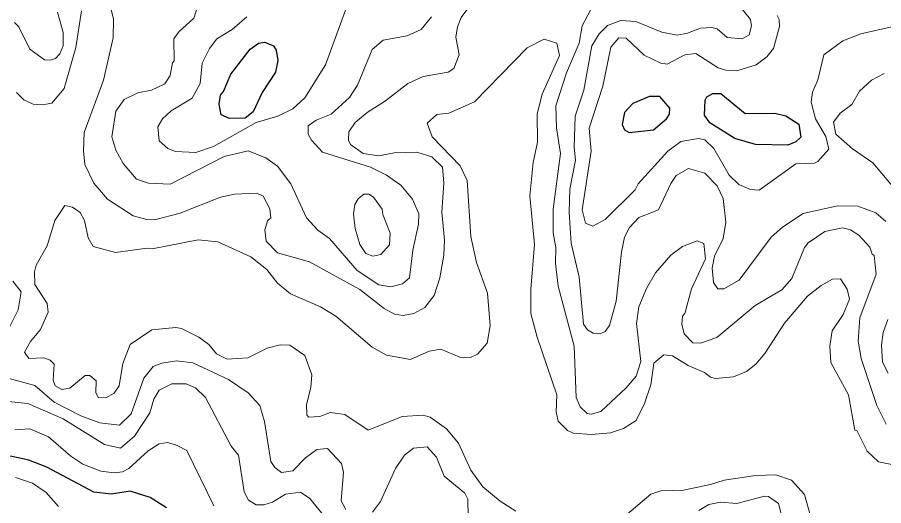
# Model space of a CAD drawing. Extents: x 763.2 to 816.8, y 7896.5 to 7952.7.
# Drawn here: x 771.584 to 774.699, y 7906.02 to 7907.777 of the extents above; entities that cross this region are included whole.
import ezdxf

# ---------------------------------------------------------------- set-up
doc = ezdxf.new("R2010")
doc.units = 0
doc.header["$LTSCALE"] = 0.064
doc.layers.add('1', color=7, linetype='Continuous', lineweight=25)
doc.layers.add('2', color=7, linetype='Continuous', lineweight=13)

msp = doc.modelspace()

# ---------------------------------------------------------------- linework, layer by layer
at = {"layer": '1'}
for points in [[(772.3516, 7907.5731), (772.4213, 7907.6625), (772.4509, 7907.6843), (772.4732, 7907.6878), (772.5046, 7907.6748), (772.5142, 7907.6594), (772.521, 7907.622), (772.5122, 7907.5803), (772.4636, 7907.5071), (772.4318, 7907.4376), (772.4034, 7907.4146), (772.3465, 7907.4137), (772.3172, 7907.4268), (772.3094, 7907.465), (772.314, 7907.4965), (772.3256, 7907.5098)], [(773.9184, 7907.4114), (773.9288, 7907.4291), (773.93, 7907.4505), (773.8937, 7907.4923), (773.8574, 7907.4928), (773.7974, 7907.4673), (773.7672, 7907.4352), (773.7591, 7907.392), (773.7674, 7907.3729), (773.7837, 7907.3623), (773.8707, 7907.3726)], [(774.0738, 7907.3976), (774.0544, 7907.4252), (774.0565, 7907.4786), (774.063, 7907.491), (774.0849, 7907.5025), (774.1128, 7907.5026), (774.2005, 7907.4309), (774.3075, 7907.4321), (774.347, 7907.4229), (774.3941, 7907.3929), (774.4011, 7907.3457), (774.3825, 7907.3292), (774.3545, 7907.3171), (774.2377, 7907.3202), (774.1631, 7907.3409)]]:
    msp.add_lwpolyline(points, close=True, dxfattribs=at)
msp.add_lwpolyline([(772.1201, 7906.0121), (772.0619, 7906.0502), (771.9901, 7906.0727), (771.9223, 7906.0615), (771.8589, 7906.0693), (771.6896, 7906.1584), (771.6246, 7906.1844), (771.564, 7906.1979), (771.4827, 7906.2045), (771.0762, 7906.1844)], dxfattribs=at)
at = {"layer": '2'}
for points in [[(773.7631, 7908.1586), (773.8223, 7908.0948), (773.9106, 7908.0342), (774.0244, 7907.9043), (774.1836, 7907.8136), (774.2201, 7907.7687)], [(772.4839, 7907.0447), (772.4947, 7907.0564), (772.4912, 7907.0881), (772.4672, 7907.1338), (772.4451, 7907.1442), (772.3641, 7907.1411), (772.3141, 7907.1296), (772.1695, 7907.0722), (772.0769, 7907.0492), (772.0493, 7907.0496), (772.0005, 7907.0632), (771.9082, 7907.1232), (771.8594, 7907.1801), (771.8263, 7907.2479), (771.8212, 7907.2967), (771.8245, 7907.363), (771.8934, 7907.5511), (771.9278, 7907.7036), (771.9295, 7907.7706), (771.9206, 7907.8095)], [(772.2368, 7907.8281), (772.2185, 7907.774), (772.1646, 7907.7244), (772.1467, 7907.6998), (772.148, 7907.6203), (772.1418, 7907.6136), (772.1335, 7907.5676), (772.1137, 7907.5378), (772.0665, 7907.5154), (772.017, 7907.5055), (771.968, 7907.4809), (771.9376, 7907.4396), (771.9231, 7907.3474), (771.9384, 7907.2993), (771.9649, 7907.251), (772.0127, 7907.1955), (772.0552, 7907.1806), (772.1337, 7907.1774), (772.328, 7907.2765), (772.4143, 7907.297), (772.4769, 7907.2716), (772.519, 7907.2419), (772.5668, 7907.1779), (772.6231, 7907.0553), (772.6637, 7907.0119), (772.7057, 7906.9812), (772.8061, 7906.8663), (772.8832, 7906.8146), (772.9262, 7906.8076), (772.9684, 7906.818), (772.9937, 7906.8399), (773.0062, 7906.9397), (773.0258, 7907.0325), (773.0271, 7907.0704), (773.0046, 7907.1224), (772.9627, 7907.1728), (772.911, 7907.2092), (772.8541, 7907.2383), (772.6807, 7907.2924), (772.6411, 7907.3347), (772.6299, 7907.3565), (772.6297, 7907.3864), (772.6582, 7907.4072), (772.7128, 7907.4285), (772.7782, 7907.4884), (772.8067, 7907.5333), (772.8593, 7907.6615), (772.8989, 7907.6946), (772.9853, 7907.7101), (773.0359, 7907.7333), (773.073, 7907.7791)], [(772.7643, 7907.8028), (772.6917, 7907.6056), (772.6174, 7907.4875), (772.5742, 7907.4479), (772.5206, 7907.422), (772.443, 7907.3993), (772.2888, 7907.3119), (772.2254, 7907.2908), (772.1522, 7907.2945), (772.1249, 7907.3051), (772.0933, 7907.3324), (772.089, 7907.3827), (772.1052, 7907.4117), (772.1374, 7907.4413), (772.2127, 7907.4858), (772.2413, 7907.5392), (772.2485, 7907.6122), (772.2749, 7907.6654), (772.3014, 7907.7001), (772.3567, 7907.733), (772.4093, 7907.7794)], [(773.2005, 7907.8038), (773.1793, 7907.7767), (773.166, 7907.7434), (773.1606, 7907.7055), (773.1724, 7907.6417), (773.1534, 7907.5928), (773.1333, 7907.58), (773.0434, 7907.5637), (772.988, 7907.5387), (772.9076, 7907.4761), (772.8417, 7907.4353), (772.799, 7907.3991), (772.7758, 7907.3649), (772.7743, 7907.3349), (772.7814, 7907.3202), (772.8269, 7907.2876), (772.8834, 7907.2793), (772.9393, 7907.2891), (773.0197, 7907.2919), (773.0739, 7907.2755), (773.1124, 7907.2376), (773.1175, 7907.1816), (773.1096, 7907.0757), (773.1193, 7906.9751), (773.1176, 7906.922), (773.1029, 7906.8404), (773.0823, 7906.7769), (773.0487, 7906.7336), (773.0097, 7906.7121), (772.9715, 7906.7042), (772.9397, 7906.7094), (772.9024, 7906.7299), (772.8153, 7906.7976)], [(774.7074, 7906.314), (774.6743, 7906.3803), (774.6176, 7906.5502), (774.6067, 7906.612), (774.6133, 7906.6958), (774.6723, 7906.8535), (774.6645, 7906.9207), (774.6577, 7906.9249), (774.6489, 7906.9505), (774.6094, 7906.9936), (774.58, 7907.0122), (774.5506, 7907.0194), (774.487, 7907.0062), (774.4272, 7906.9662), (774.414, 7906.9495), (774.3686, 7906.8378), (774.333, 7906.7967), (774.237, 7906.7401), (774.0988, 7906.6252), (774.0397, 7906.6055), (774.0125, 7906.6066), (773.9815, 7906.6385), (773.9725, 7906.6735), (773.9759, 7906.7018), (773.9838, 7906.7113), (774.0081, 7906.7999), (774.0586, 7906.9081), (774.0523, 7906.9636), (774.0288, 7906.9729), (773.9757, 7906.9526), (773.9341, 7906.922), (773.8782, 7906.8578), (773.8458, 7906.8011), (773.8182, 7906.7358), (773.8097, 7906.6754), (773.826, 7906.5387), (773.8083, 7906.4861), (773.7735, 7906.4443), (773.6819, 7906.3593), (773.6467, 7906.3493), (773.6331, 7906.3519), (773.6076, 7906.3755), (773.5929, 7906.4093), (773.586, 7906.5939), (773.5289, 7906.8102), (773.5185, 7906.8921), (773.5203, 7906.9496), (773.5106, 7907.0016), (773.5106, 7907.0869), (773.5369, 7907.2875), (773.5221, 7907.3794), (773.5206, 7907.4583), (773.5582, 7907.5777), (773.6039, 7907.6845), (773.615, 7907.7466), (773.6445, 7907.8023)], [(771.5732, 7907.7589), (771.5887, 7907.7431), (771.6291, 7907.6623), (771.682, 7907.624), (771.7026, 7907.6228), (771.7207, 7907.6294), (771.7363, 7907.6454), (771.7486, 7907.6751), (771.7485, 7907.722), (771.7288, 7907.7958)], [(771.8147, 7907.8002), (771.7947, 7907.6681), (771.7518, 7907.5211), (771.7078, 7907.4683), (771.6746, 7907.4618), (771.641, 7907.465), (771.6069, 7907.4802), (771.5814, 7907.5066)], [(774.7327, 7907.7445), (774.6161, 7907.7174), (774.5519, 7907.693), (774.4834, 7907.6417), (774.4625, 7907.5518), (774.4431, 7907.5075), (774.4376, 7907.4716), (774.4541, 7907.4124), (774.4905, 7907.3486), (774.5012, 7907.3024), (774.4619, 7907.2584), (774.4496, 7907.253), (774.3828, 7907.2504), (774.2507, 7907.155), (774.2195, 7907.1572), (774.1779, 7907.1757), (774.1427, 7907.209), (774.0882, 7907.3058), (774.0557, 7907.3365), (774.0324, 7907.3416), (773.9696, 7907.3301), (773.9231, 7907.2956), (773.8158, 7907.1784), (773.8052, 7907.1567), (773.6974, 7907.0502), (773.6526, 7907.0264), (773.6266, 7907.0372), (773.6142, 7907.085), (773.6468, 7907.2955), (773.6404, 7907.3784), (773.6894, 7907.53), (773.7176, 7907.6696), (773.7466, 7907.7038), (773.773, 7907.7018), (773.838, 7907.641), (773.8974, 7907.6122), (773.9208, 7907.6081), (773.9839, 7907.6424), (774.0239, 7907.6473), (774.1032, 7907.595), (774.1318, 7907.5866), (774.1705, 7907.5849), (774.2404, 7907.6058), (774.2784, 7907.6347), (774.3024, 7907.6655), (774.3238, 7907.7437), (774.3231, 7907.769), (774.3153, 7907.7841)], [(774.2201, 7907.7687), (774.2237, 7907.7461), (774.2156, 7907.7136), (774.1899, 7907.7002), (774.1363, 7907.7047), (774.1003, 7907.7357), (774.0809, 7907.7409), (774.0397, 7907.7377), (773.9937, 7907.7197), (773.9564, 7907.7132), (773.9016, 7907.724), (773.8071, 7907.762), (773.7535, 7907.7656), (773.7059, 7907.7476), (773.6762, 7907.7175), (773.6493, 7907.6743), (773.6208, 7907.5149), (773.5895, 7907.4215), (773.5862, 7907.3097), (773.5909, 7907.2637), (773.5698, 7907.1585), (773.5681, 7907.0745), (773.5754, 7906.9642), (773.6043, 7906.8422), (773.6192, 7906.6729), (773.6339, 7906.6533), (773.6542, 7906.6406), (773.6799, 7906.6388), (773.6978, 7906.6466), (773.7128, 7906.6686), (773.7373, 7906.7556), (773.7562, 7906.9329), (773.7671, 7906.9859), (773.7848, 7907.0205), (773.8181, 7907.057), (773.8897, 7907.085), (773.9331, 7907.1789), (773.9527, 7907.2079), (773.9969, 7907.2328), (774.0553, 7907.217), (774.1002, 7907.171), (774.1219, 7907.1257), (774.1316, 7907.04), (774.1219, 7906.9812), (774.0902, 7906.9179), (774.0825, 7906.8748), (774.0875, 7906.8229), (774.1022, 7906.8009), (774.1238, 7906.8002), (774.1789, 7906.8316), (774.2943, 7906.9864), (774.335, 7907.0224), (774.4097, 7907.0719), (774.5328, 7907.0984), (774.606, 7907.098), (774.6701, 7907.074), (774.7071, 7907.0424)], [(771.6945, 7906.7162), (771.691, 7906.7482), (771.6471, 7906.816), (771.6456, 7906.8616), (771.651, 7906.885), (771.6905, 7906.9546), (771.7191, 7907.0461), (771.7549, 7907.0996), (771.7825, 7907.0947), (771.8097, 7907.0748), (771.8258, 7907.0466), (771.8383, 7906.9837), (771.857, 7906.9528), (771.937, 7906.931), (772.0511, 7906.9472), (772.0691, 7906.9443), (772.2345, 7906.9767), (772.3049, 7906.97), (772.4232, 7906.9156), (772.4806, 7906.8694), (772.5191, 7906.8213), (772.5661, 7906.7827), (772.6734, 7906.7351), (772.7289, 7906.7019), (772.8591, 7906.5907), (772.911, 7906.5617), (772.998, 7906.5463), (773.0644, 7906.5766), (773.1061, 7906.5838), (773.1753, 7906.5545), (773.213, 7906.5538), (773.2388, 7906.5656), (773.2729, 7906.6051), (773.2836, 7906.6677), (773.2738, 7906.7845), (773.2347, 7906.8957), (773.2147, 7906.989), (773.2016, 7907.1906), (773.1757, 7907.2429), (773.0755, 7907.3477), (773.0574, 7907.3958), (773.0921, 7907.4272), (773.1348, 7907.4329), (773.2271, 7907.4728), (773.4173, 7907.6677), (773.4776, 7907.698), (773.5237, 7907.6845), (773.5333, 7907.6399), (773.4712, 7907.5011), (773.4529, 7907.4305), (773.4544, 7907.3276), (773.4382, 7907.2553), (773.4268, 7907.1355), (773.443, 7906.9594), (773.4301, 7906.7992), (773.4302, 7906.7122), (773.4524, 7906.6266), (773.5237, 7906.419), (773.5217, 7906.3574), (773.5289, 7906.3248), (773.5619, 7906.2909), (773.5822, 7906.2818), (773.6486, 7906.2768), (773.7161, 7906.283), (773.7636, 7906.2981), (773.8083, 7906.3266), (773.8394, 7906.3874), (773.8619, 7906.4552), (773.8721, 7906.5325), (773.9086, 7906.5625), (773.9399, 7906.5594), (773.9964, 7906.5252), (774.0548, 7906.4991), (774.076, 7906.4823), (774.0942, 7906.4776), (774.1592, 7906.484), (774.2054, 7906.5026), (774.2394, 7906.5289), (774.272, 7906.5679), (774.3426, 7906.6767), (774.4255, 7906.7742), (774.4743, 7906.8127), (774.5147, 7906.8352), (774.5433, 7906.8361), (774.5681, 7906.7991), (774.5755, 7906.7628), (774.5537, 7906.7083), (774.5133, 7906.6497), (774.5049, 7906.5946), (774.5094, 7906.5349), (774.5724, 7906.419), (774.5952, 7906.2924), (774.6019, 7906.2907), (774.6397, 7906.2164), (774.6798, 7906.178)], [(774.7574, 7907.1384), (774.6596, 7907.2541), (774.5864, 7907.304), (774.5269, 7907.357), (774.5182, 7907.4002), (774.5428, 7907.4318), (774.5841, 7907.4638), (774.6122, 7907.5114), (774.6555, 7907.5516), (774.7004, 7907.575)], [(772.8153, 7906.7976), (772.6344, 7906.8978), (772.5193, 7906.9297), (772.4783, 7906.9716), (772.4736, 7907.0126), (772.4839, 7907.0447)], [(771.5675, 7906.8277), (771.5973, 7906.7902), (771.5874, 7906.7248), (771.5547, 7906.6597)], [(771.6786, 7906.5528), (771.6256, 7906.5501), (771.6096, 7906.5729), (771.6309, 7906.6109), (771.6673, 7906.6542), (771.6945, 7906.7162)], [(774.7137, 7906.6899), (774.6972, 7906.6432), (774.6906, 7906.5973), (774.694, 7906.5362), (774.7148, 7906.4976)], [(773.3765, 7906.0004), (773.32, 7906.0368), (773.2575, 7906.0881), (773.2141, 7906.1482), (773.1703, 7906.2455), (773.127, 7906.2969), (773.0687, 7906.3389), (773.0427, 7906.3458), (772.9671, 7906.3413), (772.8455, 7906.2915), (772.7608, 7906.3489), (772.7089, 7906.3561), (772.6716, 7906.3411), (772.6303, 7906.3393), (772.6248, 7906.3466), (772.6233, 7906.3841), (772.6394, 7906.4453), (772.6428, 7906.4912), (772.6178, 7906.5608), (772.5641, 7906.5973), (772.5285, 7906.5988), (772.4824, 7906.5875), (772.4122, 7906.5528), (772.3387, 7906.5472), (772.2995, 7906.5662), (772.2718, 7906.5997), (772.2368, 7906.6267), (772.1742, 7906.6574), (772.1538, 7906.6611), (772.0677, 7906.653), (771.9893, 7906.6003), (771.9626, 7906.5314), (771.95, 7906.4516), (771.9325, 7906.4249), (771.9023, 7906.4084), (771.8748, 7906.4093), (771.8656, 7906.4276), (771.8668, 7906.4694), (771.8449, 7906.4886), (771.828, 7906.4886), (771.7723, 7906.4426), (771.7438, 7906.438), (771.7194, 7906.4512), (771.7129, 7906.4716), (771.7159, 7906.529), (771.7022, 7906.5443), (771.6786, 7906.5528)], [(771.528, 7906.485), (771.6463, 7906.4527), (771.7165, 7906.3931), (771.8125, 7906.3434), (771.8802, 7906.3179), (771.9515, 7906.3096), (771.9927, 7906.3503), (772.0381, 7906.4786), (772.0727, 7906.5211), (772.1031, 7906.5327), (772.1563, 7906.5412), (772.2144, 7906.5341), (772.3432, 7906.4743), (772.4137, 7906.4266), (772.4553, 7906.3802), (772.4729, 7906.3237), (772.4951, 7906.1799), (772.5098, 7906.1583), (772.5338, 7906.1393), (772.5741, 7906.1459), (772.6196, 7906.1929), (772.661, 7906.2224), (772.6991, 7906.2259), (772.7494, 7906.1727), (772.756, 7906.141), (772.7485, 7906.0381), (772.765, 7906.0068)], [(772.7047, 7905.9616), (772.635, 7906.046), (772.6025, 7906.0695), (772.5477, 7906.0613), (772.5009, 7906.0333), (772.47, 7906.0239), (772.4424, 7906.0239), (772.4152, 7906.0398), (772.3999, 7906.0707), (772.3791, 7906.2016), (772.3521, 7906.234), (772.2598, 7906.4097), (772.2242, 7906.4438), (772.1905, 7906.4586), (772.1395, 7906.4589), (772.094, 7906.4354), (772.0744, 7906.403), (772.0607, 7906.3542), (772.005, 7906.27), (771.9544, 7906.2275), (771.8978, 7906.24), (771.7488, 7906.3325), (771.6218, 7906.3875), (771.4911, 7906.4015)], [(774.6798, 7906.178), (774.7457, 7906.165), (774.8241, 7906.1798), (774.8779, 7906.2324), (774.9303, 7906.3088), (774.9484, 7906.4132)], [(771.5753, 7906.2932), (771.629, 7906.2964), (771.6962, 7906.2684), (771.7756, 7906.1991), (771.8192, 7906.1692), (771.8844, 7906.1443), (771.9321, 7906.1388), (771.9614, 7906.1421), (771.9843, 7906.1539), (772.0545, 7906.2175), (772.0934, 7906.2434), (772.1245, 7906.2471), (772.1589, 7906.2374), (772.1929, 7906.2184), (772.2905, 7906.0201)], [(772.8612, 7905.9971), (772.8892, 7906.0352), (772.9439, 7906.154), (772.9765, 7906.2026), (773.0082, 7906.2272), (773.0573, 7906.2323), (773.0905, 7906.1949), (773.1182, 7906.1269), (773.1927, 7906.0653), (773.2031, 7906.0443), (773.205, 7905.98)], [(771.7318, 7906.0172), (771.6876, 7906.0682), (771.6384, 7906.1019), (771.5778, 7906.1222)], [(774.4371, 7905.9786), (774.4147, 7906.0607), (774.3671, 7906.1122), (774.3116, 7906.1317), (774.2389, 7906.1287), (774.1253, 7906.1122), (774.0766, 7906.0961), (773.9787, 7906.0765), (773.8973, 7906.0734), (773.8611, 7906.0621), (773.7753, 7905.9883)], [(774.3305, 7905.9906), (774.3206, 7906.0285), (774.285, 7906.0537), (774.2698, 7906.0548), (774.1712, 7906.0287), (774.112, 7906.0333), (774.0705, 7906.0244), (774.0338, 7906.0026)]]:
    msp.add_lwpolyline(points, dxfattribs=at)
msp.add_lwpolyline([(772.9216, 7906.9586), (772.9238, 7907.0008), (772.8977, 7907.0673), (772.8956, 7907.0866), (772.8646, 7907.1296), (772.8475, 7907.141), (772.8294, 7907.1409), (772.809, 7907.1244), (772.7975, 7907.1043), (772.7924, 7907.0705), (772.7991, 7907.0174), (772.8156, 7906.9596), (772.8364, 7906.9281), (772.8624, 7906.918), (772.8909, 7906.9245)], close=True, dxfattribs=at)

doc.saveas('drawing.dxf')
